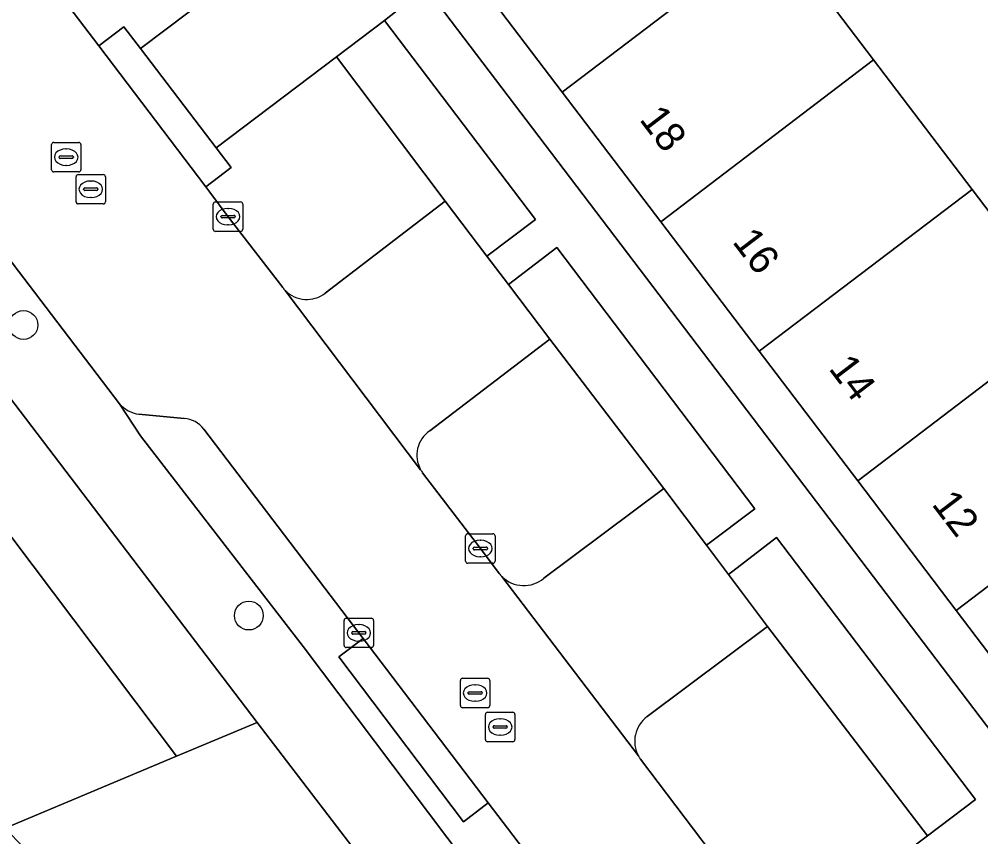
# Model space of a CAD drawing. Extents: x 160023 to 161302, y 384750 to 385707.
# Drawn here: x 160371.27 to 160403.93, y 385446.29 to 385474.05 of the extents above; entities that cross this region are included whole.
import ezdxf

# ---------------------------------------------------------------- set-up
doc = ezdxf.new("R2010")
doc.units = 0
for name, color, linetype in [('IMGEO_Berm_groen', 7, 'Continuous'), ('IMGEO_Boom', 7, 'Continuous'), ('IMGEO_Erf', 7, 'Continuous'), ('IMGEO_Groenvoorziening', 7, 'Continuous'), ('IMGEO_Kolk', 7, 'Continuous'), ('IMGEO_Pand', 7, 'Continuous'), ('IMGEO_Pand_nummerreeks', 7, 'Continuous'), ('IMGEO_Parkeervlak_open', 7, 'Continuous'), ('IMGEO_Rijbaan_lokaal_open', 7, 'Continuous'), ('IMGEO_Rioolput', 7, 'Continuous'), ('IMGEO_Voetpad_open', 7, 'Continuous')]:
    doc.layers.add(name, color=color, linetype=linetype)

msp = doc.modelspace()

# ---------------------------------------------------------------- linework, layer by layer
at = {"layer": 'IMGEO_Berm_groen'}
for points in [[(160369.229, 385479.364), (160373.97, 385473.146), (160374.821, 385473.795), (160375.382, 385473.059), (160379.479, 385476.153), (160373.561, 385483.926)], [(160382.039, 385472.774), (160377.956, 385469.682), (160378.463, 385469.018), (160377.602, 385468.362), (160377.742, 385468.177), (160378.361, 385467.347), (160380.217, 385464.94)], [(160381.658, 385464.746), (160385.739, 385467.868), (160382.039, 385472.774)], [(160389.289, 385463.184), (160385.212, 385460.072)], [(160389.09, 385455.068), (160393.159, 385458.119), (160389.289, 385463.184)], [(160384.967, 385458.65), (160386.931, 385456.077), (160387.565, 385455.231)], [(160392.367, 385448.924), (160397.172, 385442.587), (160397.969, 385443.189), (160402.12, 385446.323), (160396.683, 385453.43)], [(160396.683, 385453.43), (160392.595, 385450.367)]]:
    msp.add_lwpolyline(points, dxfattribs=at)
for centre, radius, start, end in [((160380.91, 385465.455), 0.863, 216.6246, 225.3363), ((160381.035, 385465.565), 1.029, 224.6862, 307.2929), ((160385.777, 385459.242), 1.004, 124.2782, 209.3085), ((160385.924, 385459.337), 1.178, 209.8412, 215.6866), ((160388.303, 385455.79), 0.926, 217.1575, 226.1096), ((160388.406, 385455.884), 1.065, 225.6002, 309.9916), ((160393.209, 385449.531), 1.037, 126.2786, 208.8182), ((160393.149, 385449.488), 0.965, 208.3015, 215.8055)]:
    msp.add_arc(centre, radius, start, end, dxfattribs=at)
at = {"layer": 'IMGEO_Boom'}
for centre in [(160371.411, 385463.667), (160379.066, 385453.799)]:
    msp.add_circle(centre, 0.489, dxfattribs=at)
at = {"layer": 'IMGEO_Erf'}
msp.add_lwpolyline([(160406.359, 385479.867), (160400.858, 385487.134), (160400.734, 385487.04), (160399.09, 385485.788), (160393.531, 385481.556), (160393.595, 385481.471), (160396.941, 385477.072), (160400.286, 385472.672), (160403.632, 385468.273), (160406.978, 385463.874), (160410.323, 385459.474), (160413.669, 385455.075), (160413.762, 385454.953), (160420.403, 385460.056), (160420.322, 385460.162), (160416.991, 385464.545), (160416.847, 385464.735), (160415.7, 385463.863), (160405.961, 385476.679), (160407.74, 385478.043)], close=True, dxfattribs=at)
at = {"layer": 'IMGEO_Groenvoorziening'}
for points in [[(160383.671, 385474.01), (160382.039, 385472.774), (160385.739, 385467.868), (160387.148, 385466.008), (160388.8, 385467.248)], [(160389.523, 385466.295), (160387.883, 385465.038), (160389.289, 385463.184), (160393.159, 385458.119), (160394.609, 385456.189), (160396.255, 385457.42)], [(160368.038, 385465.011), (160365.445, 385463.828), (160376.607, 385449.02), (160379.347, 385450.169)], [(160396.987, 385456.454), (160395.353, 385455.199), (160396.683, 385453.43), (160402.12, 385446.323), (160403.743, 385447.548)]]:
    msp.add_lwpolyline(points, close=True, dxfattribs=at)
msp.add_lwpolyline([(160369.931, 385447.47), (160370.793, 385446.583), (160376.607, 385449.02), (160365.445, 385463.828)], dxfattribs=at)
at = {"layer": 'IMGEO_Kolk'}
for p, q in [((160377.86, 385466.921), (160377.86, 385467.773)), ((160377.935, 385467.847), (160378.787, 385467.847)), ((160378.861, 385467.773), (160378.861, 385466.921)), ((160378.119, 385467.341), (160378.119, 385467.353)), ((160378.557, 385467.304), (160378.159, 385467.304)), ((160378.162, 385467.39), (160378.56, 385467.39)), ((160378.348, 385467.627), (160378.373, 385467.627)), ((160378.603, 385467.353), (160378.603, 385467.341)), ((160378.371, 385467.067), (160378.346, 385467.067)), ((160378.787, 385466.847), (160377.935, 385466.847)), ((160386.505, 385456.577), (160387.357, 385456.577)), ((160386.43, 385455.651), (160386.43, 385456.503)), ((160386.918, 385456.357), (160386.943, 385456.357)), ((160387.431, 385456.503), (160387.431, 385455.651)), ((160386.689, 385456.071), (160386.689, 385456.083)), ((160387.127, 385456.034), (160386.729, 385456.034)), ((160386.732, 385456.12), (160387.13, 385456.12)), ((160387.173, 385456.083), (160387.173, 385456.071)), ((160387.357, 385455.577), (160386.505, 385455.577)), ((160386.941, 385455.797), (160386.916, 385455.797)), ((160382.302, 385452.785), (160382.302, 385453.637)), ((160382.377, 385453.711), (160383.229, 385453.711)), ((160383.303, 385453.637), (160383.303, 385452.785)), ((160382.79, 385453.491), (160382.815, 385453.491)), ((160382.561, 385453.205), (160382.561, 385453.217)), ((160382.999, 385453.168), (160382.601, 385453.168)), ((160382.604, 385453.254), (160383.002, 385453.254)), ((160383.045, 385453.217), (160383.045, 385453.205)), ((160383.229, 385452.711), (160382.377, 385452.711)), ((160382.813, 385452.931), (160382.788, 385452.931))]:
    msp.add_line(p, q, dxfattribs=at)
for points in [[(160377.86, 385466.921), (160377.86, 385467.773)], [(160377.935, 385467.847), (160378.787, 385467.847)], [(160378.861, 385467.773), (160378.861, 385466.921)], [(160378.787, 385466.847), (160377.935, 385466.847)], [(160386.505, 385456.577), (160387.357, 385456.577)], [(160386.43, 385455.651), (160386.43, 385456.503)], [(160387.431, 385456.503), (160387.431, 385455.651)], [(160387.357, 385455.577), (160386.505, 385455.577)], [(160382.302, 385452.785), (160382.302, 385453.637)], [(160382.377, 385453.711), (160383.229, 385453.711)], [(160383.303, 385453.637), (160383.303, 385452.785)], [(160383.229, 385452.711), (160382.377, 385452.711)]]:
    msp.add_lwpolyline(points, dxfattribs=at)
for centre, radius, start, end in [((160377.937, 385467.771), 0.0765, 91.552, 178.448), ((160377.937, 385467.771), 0.0765, 91.552, 178.448), ((160378.785, 385467.771), 0.0765, 1.552, 88.448), ((160378.785, 385467.771), 0.0765, 1.552, 88.448), ((160378.159, 385467.35), 0.0403, 85.8775, 175.7526), ((160378.156, 385467.34), 0.0366, 178.938, 274.7102), ((160378.56, 385467.347), 0.043, 264.8664, 352.4533), ((160378.564, 385467.352), 0.0386, 1.7309, 96.639), ((160377.937, 385466.923), 0.0765, 181.552, 268.448), ((160377.937, 385466.923), 0.0765, 181.552, 268.448), ((160378.785, 385466.923), 0.0765, 271.552, 358.448), ((160378.785, 385466.923), 0.0765, 271.552, 358.448), ((160386.507, 385456.501), 0.0765, 91.552, 178.448), ((160386.507, 385456.501), 0.0765, 91.552, 178.448), ((160387.355, 385456.501), 0.0765, 1.552, 88.448), ((160387.355, 385456.501), 0.0765, 1.552, 88.448), ((160386.729, 385456.08), 0.0403, 85.8775, 175.7526), ((160386.726, 385456.07), 0.0366, 178.938, 274.7102), ((160387.13, 385456.077), 0.043, 264.8664, 352.4533), ((160387.134, 385456.082), 0.0386, 1.7309, 96.639), ((160386.507, 385455.653), 0.0765, 181.552, 268.448), ((160386.507, 385455.653), 0.0765, 181.552, 268.448), ((160387.355, 385455.653), 0.0765, 271.552, 358.448), ((160387.355, 385455.653), 0.0765, 271.552, 358.448), ((160382.379, 385453.635), 0.0765, 91.552, 178.448), ((160382.379, 385453.635), 0.0765, 91.552, 178.448), ((160383.227, 385453.635), 0.0765, 1.552, 88.448), ((160383.227, 385453.635), 0.0765, 1.552, 88.448), ((160382.601, 385453.214), 0.0403, 85.8775, 175.7526), ((160382.598, 385453.204), 0.0366, 178.938, 274.7102), ((160383.002, 385453.211), 0.043, 264.8664, 352.4533), ((160383.006, 385453.216), 0.0386, 1.7309, 96.639), ((160382.379, 385452.787), 0.0765, 181.552, 268.448), ((160382.379, 385452.787), 0.0765, 181.552, 268.448), ((160383.227, 385452.787), 0.0765, 271.552, 358.448), ((160383.227, 385452.787), 0.0765, 271.552, 358.448)]:
    msp.add_arc(centre, radius, start, end, dxfattribs=at)
for centre, major_axis, ratio, start_param, end_param in [((160378.347, 385467.347), (-0.387, 0.002), 0.722429, 4.712389, 7.853982), ((160378.372, 385467.347), (-0.39, 0.002), 0.717154, 1.570796, 4.712389), ((160386.917, 385456.077), (-0.387, 0.002), 0.722429, 4.712389, 7.853982), ((160386.942, 385456.077), (-0.39, 0.002), 0.717154, 1.570796, 4.712389), ((160382.789, 385453.211), (-0.387, 0.002), 0.722429, 4.712389, 7.853982), ((160382.814, 385453.211), (-0.39, 0.002), 0.717154, 1.570796, 4.712389)]:
    msp.add_ellipse(centre, major_axis=major_axis, ratio=ratio, start_param=start_param, end_param=end_param, dxfattribs=at)
at = {"layer": 'IMGEO_Pand'}
for points in [[(160396.941, 385477.072), (160393.595, 385481.471), (160386.369, 385475.979), (160389.714, 385471.576)], [(160400.286, 385472.672), (160396.941, 385477.072), (160389.714, 385471.576), (160393.058, 385467.175)], [(160403.632, 385468.273), (160400.286, 385472.672), (160393.058, 385467.175), (160396.402, 385462.775)], [(160406.978, 385463.874), (160403.632, 385468.273), (160396.402, 385462.775), (160399.746, 385458.374)], [(160410.323, 385459.474), (160406.978, 385463.874), (160399.746, 385458.374), (160403.09, 385453.973)], [(160413.669, 385455.075), (160410.323, 385459.474), (160403.09, 385453.973), (160406.424, 385449.585), (160406.434, 385449.572)]]:
    msp.add_lwpolyline(points, close=True, dxfattribs=at)
at = {"layer": 'IMGEO_Parkeervlak_open'}
for points in [[(160387.883, 385465.038), (160387.148, 385466.008), (160385.739, 385467.868), (160381.658, 385464.746)], [(160385.212, 385460.072), (160389.289, 385463.184), (160387.883, 385465.038)], [(160380.303, 385464.841), (160384.902, 385458.751)], [(160374.668, 385460.991), (160375.389, 385459.902), (160380.916, 385452.746), (160385.787, 385446.27), (160392.454, 385437.463), (160395.237, 385433.967)], [(160376.871, 385460.498), (160375.329, 385460.634)], [(160395.057, 385437.125), (160394.914, 385437.314), (160387.2, 385447.434), (160386.361, 385446.799), (160382.127, 385452.393), (160382.954, 385453.019), (160382.803, 385453.211), (160377.536, 385460.129)], [(160395.353, 385455.199), (160394.609, 385456.189), (160393.159, 385458.119), (160389.09, 385455.068)], [(160387.661, 385455.123), (160392.3, 385449.031)], [(160392.595, 385450.367), (160396.683, 385453.43), (160395.353, 385455.199)]]:
    msp.add_lwpolyline(points, dxfattribs=at)
for centre, radius, start, end in [((160381.035, 385465.565), 1.029, 224.6862, 307.2929), ((160375.508, 385461.756), 1.136, 222.3242, 260.9296), ((160376.798, 385459.582), 0.919, 36.5338, 85.4155), ((160385.777, 385459.242), 1.004, 124.2782, 209.3085), ((160388.406, 385455.884), 1.065, 225.6002, 309.9916), ((160393.209, 385449.531), 1.037, 126.2786, 208.8182)]:
    msp.add_arc(centre, radius, start, end, dxfattribs=at)
at = {"layer": 'IMGEO_Rijbaan_lokaal_open'}
for points in [[(160346.484, 385498.049), (160346.619, 385497.86), (160358.445, 385482.339), (160370.256, 385466.775), (160374.668, 385460.991)], [(160380.217, 385464.94), (160378.361, 385467.347), (160377.742, 385468.177), (160377.602, 385468.362), (160373.97, 385473.146), (160369.229, 385479.364)], [(160379.479, 385476.153), (160375.382, 385473.059), (160377.956, 385469.682), (160382.039, 385472.774), (160383.671, 385474.01), (160385.083, 385475.134)], [(160384.902, 385458.751), (160380.303, 385464.841)], [(160375.329, 385460.634), (160376.871, 385460.498)], [(160377.536, 385460.129), (160382.803, 385453.211), (160382.954, 385453.019), (160387.2, 385447.434), (160394.914, 385437.314), (160395.057, 385437.125)], [(160387.565, 385455.231), (160386.931, 385456.077), (160384.967, 385458.65)], [(160392.3, 385449.031), (160387.661, 385455.123)], [(160404.049, 385433.536), (160399.642, 385439.336), (160397.344, 385442.36), (160397.172, 385442.587), (160392.367, 385448.924)]]:
    msp.add_lwpolyline(points, dxfattribs=at)
for points in [[(160375.382, 385473.059), (160374.821, 385473.795), (160373.97, 385473.146), (160377.602, 385468.362), (160378.463, 385469.018), (160377.956, 385469.682)], [(160382.954, 385453.019), (160382.127, 385452.393), (160386.361, 385446.799), (160387.2, 385447.434)], [(160379.347, 385450.169), (160376.607, 385449.02), (160370.793, 385446.583), (160374.79, 385442.366), (160380.144, 385444.626), (160382.746, 385445.725)]]:
    msp.add_lwpolyline(points, close=True, dxfattribs=at)
for centre, radius, start, end in [((160380.91, 385465.455), 0.863, 216.6246, 225.3363), ((160375.508, 385461.756), 1.136, 222.3242, 260.9296), ((160376.798, 385459.582), 0.919, 36.5338, 85.4155), ((160385.924, 385459.337), 1.178, 209.8412, 215.6866), ((160388.303, 385455.79), 0.926, 217.1575, 226.1096), ((160393.149, 385449.488), 0.965, 208.3015, 215.8055)]:
    msp.add_arc(centre, radius, start, end, dxfattribs=at)
at = {"layer": 'IMGEO_Rioolput'}
for p, q in [((160372.363, 385468.942), (160372.363, 385469.794)), ((160372.438, 385469.868), (160373.29, 385469.868)), ((160372.851, 385469.648), (160372.876, 385469.648)), ((160373.364, 385469.794), (160373.364, 385468.942)), ((160372.622, 385469.362), (160372.622, 385469.374)), ((160373.06, 385469.325), (160372.662, 385469.325)), ((160372.665, 385469.411), (160373.063, 385469.411)), ((160373.106, 385469.374), (160373.106, 385469.362)), ((160372.874, 385469.088), (160372.849, 385469.088)), ((160373.29, 385468.868), (160372.438, 385468.868)), ((160373.197, 385467.852), (160373.197, 385468.704)), ((160373.272, 385468.778), (160374.124, 385468.778)), ((160374.198, 385468.704), (160374.198, 385467.852)), ((160373.456, 385468.272), (160373.456, 385468.284)), ((160373.499, 385468.321), (160373.897, 385468.321)), ((160373.685, 385468.558), (160373.71, 385468.558)), ((160373.94, 385468.284), (160373.94, 385468.272)), ((160373.894, 385468.235), (160373.496, 385468.235)), ((160373.708, 385467.998), (160373.683, 385467.998)), ((160374.124, 385467.778), (160373.272, 385467.778)), ((160386.326, 385451.67), (160387.178, 385451.67)), ((160386.251, 385450.744), (160386.251, 385451.596)), ((160386.739, 385451.45), (160386.764, 385451.45)), ((160387.252, 385451.596), (160387.252, 385450.744)), ((160386.51, 385451.164), (160386.51, 385451.176)), ((160386.948, 385451.127), (160386.55, 385451.127)), ((160386.553, 385451.213), (160386.951, 385451.213)), ((160386.994, 385451.176), (160386.994, 385451.164)), ((160387.178, 385450.67), (160386.326, 385450.67)), ((160386.762, 385450.89), (160386.737, 385450.89)), ((160387.103, 385449.59), (160387.103, 385450.442)), ((160387.178, 385450.516), (160388.03, 385450.516)), ((160388.104, 385450.442), (160388.104, 385449.59)), ((160387.362, 385450.01), (160387.362, 385450.022)), ((160387.405, 385450.059), (160387.803, 385450.059)), ((160387.591, 385450.296), (160387.616, 385450.296)), ((160387.846, 385450.022), (160387.846, 385450.01)), ((160387.8, 385449.973), (160387.402, 385449.973)), ((160387.614, 385449.736), (160387.589, 385449.736)), ((160388.03, 385449.516), (160387.178, 385449.516))]:
    msp.add_line(p, q, dxfattribs=at)
for points in [[(160372.363, 385468.942), (160372.363, 385469.794)], [(160372.438, 385469.868), (160373.29, 385469.868)], [(160373.364, 385469.794), (160373.364, 385468.942)], [(160373.29, 385468.868), (160372.438, 385468.868)], [(160373.197, 385467.852), (160373.197, 385468.704)], [(160373.272, 385468.778), (160374.124, 385468.778)], [(160374.198, 385468.704), (160374.198, 385467.852)], [(160374.124, 385467.778), (160373.272, 385467.778)], [(160386.326, 385451.67), (160387.178, 385451.67)], [(160386.251, 385450.744), (160386.251, 385451.596)], [(160387.252, 385451.596), (160387.252, 385450.744)], [(160387.178, 385450.67), (160386.326, 385450.67)], [(160387.103, 385449.59), (160387.103, 385450.442)], [(160387.178, 385450.516), (160388.03, 385450.516)], [(160388.104, 385450.442), (160388.104, 385449.59)], [(160388.03, 385449.516), (160387.178, 385449.516)]]:
    msp.add_lwpolyline(points, dxfattribs=at)
for centre, radius, start, end in [((160372.44, 385469.792), 0.0765, 91.552, 178.448), ((160372.44, 385469.792), 0.0765, 91.552, 178.448), ((160373.288, 385469.792), 0.0765, 1.552, 88.448), ((160373.288, 385469.792), 0.0765, 1.552, 88.448), ((160372.662, 385469.371), 0.0403, 85.8775, 175.7526), ((160372.659, 385469.361), 0.0366, 178.938, 274.7102), ((160373.063, 385469.368), 0.043, 264.8664, 352.4533), ((160373.067, 385469.373), 0.0386, 1.7309, 96.639), ((160372.44, 385468.944), 0.0765, 181.552, 268.448), ((160372.44, 385468.944), 0.0765, 181.552, 268.448), ((160373.288, 385468.944), 0.0765, 271.552, 358.448), ((160373.288, 385468.944), 0.0765, 271.552, 358.448), ((160373.274, 385468.702), 0.0765, 91.552, 178.448), ((160373.274, 385468.702), 0.0765, 91.552, 178.448), ((160374.122, 385468.702), 0.0765, 1.552, 88.448), ((160374.122, 385468.702), 0.0765, 1.552, 88.448), ((160373.496, 385468.281), 0.0403, 85.8775, 175.7526), ((160373.901, 385468.283), 0.0386, 1.7309, 96.639), ((160373.493, 385468.271), 0.0366, 178.938, 274.7102), ((160373.897, 385468.278), 0.043, 264.8664, 352.4533), ((160373.274, 385467.854), 0.0765, 181.552, 268.448), ((160373.274, 385467.854), 0.0765, 181.552, 268.448), ((160374.122, 385467.854), 0.0765, 271.552, 358.448), ((160374.122, 385467.854), 0.0765, 271.552, 358.448), ((160386.328, 385451.594), 0.0765, 91.552, 178.448), ((160386.328, 385451.594), 0.0765, 91.552, 178.448), ((160387.176, 385451.594), 0.0765, 1.552, 88.448), ((160387.176, 385451.594), 0.0765, 1.552, 88.448), ((160386.55, 385451.173), 0.0403, 85.8775, 175.7526), ((160386.547, 385451.163), 0.0366, 178.938, 274.7102), ((160386.951, 385451.17), 0.043, 264.8664, 352.4533), ((160386.955, 385451.175), 0.0386, 1.7309, 96.639), ((160386.328, 385450.746), 0.0765, 181.552, 268.448), ((160386.328, 385450.746), 0.0765, 181.552, 268.448), ((160387.176, 385450.746), 0.0765, 271.552, 358.448), ((160387.176, 385450.746), 0.0765, 271.552, 358.448), ((160387.18, 385450.44), 0.0765, 91.552, 178.448), ((160387.18, 385450.44), 0.0765, 91.552, 178.448), ((160388.028, 385450.44), 0.0765, 1.552, 88.448), ((160388.028, 385450.44), 0.0765, 1.552, 88.448), ((160387.402, 385450.019), 0.0403, 85.8775, 175.7526), ((160387.399, 385450.009), 0.0366, 178.938, 274.7102), ((160387.803, 385450.016), 0.043, 264.8664, 352.4533), ((160387.807, 385450.021), 0.0386, 1.7309, 96.639), ((160387.18, 385449.592), 0.0765, 181.552, 268.448), ((160387.18, 385449.592), 0.0765, 181.552, 268.448), ((160388.028, 385449.592), 0.0765, 271.552, 358.448), ((160388.028, 385449.592), 0.0765, 271.552, 358.448)]:
    msp.add_arc(centre, radius, start, end, dxfattribs=at)
for centre, major_axis, ratio, start_param, end_param in [((160372.85, 385469.368), (-0.387, 0.002), 0.722429, 4.712389, 7.853982), ((160372.875, 385469.368), (-0.39, 0.002), 0.717154, 1.570796, 4.712389), ((160373.684, 385468.278), (-0.387, 0.002), 0.722429, 4.712389, 7.853982), ((160373.709, 385468.278), (-0.39, 0.002), 0.717154, 1.570796, 4.712389), ((160386.738, 385451.17), (-0.387, 0.002), 0.722429, 4.712389, 7.853982), ((160386.763, 385451.17), (-0.39, 0.002), 0.717154, 1.570796, 4.712389), ((160387.59, 385450.016), (-0.387, 0.002), 0.722429, 4.712389, 7.853982), ((160387.615, 385450.016), (-0.39, 0.002), 0.717154, 1.570796, 4.712389)]:
    msp.add_ellipse(centre, major_axis=major_axis, ratio=ratio, start_param=start_param, end_param=end_param, dxfattribs=at)
at = {"layer": 'IMGEO_Voetpad_open'}
for points in [[(160350.024, 385488.651), (160367.08, 385466.212), (160368.038, 385465.011), (160379.347, 385450.169), (160382.746, 385445.725), (160395.301, 385429.122), (160396.244, 385427.877), (160412.345, 385406.623), (160413.667, 385404.897), (160423.12, 385392.394), (160424.961, 385389.985), (160433.643, 385378.622)], [(160375.389, 385459.902), (160374.668, 385460.991), (160370.256, 385466.775), (160358.445, 385482.339)], [(160405.193, 385448.65), (160385.083, 385475.134), (160383.671, 385474.01), (160388.8, 385467.248), (160387.148, 385466.008), (160387.883, 385465.038), (160389.523, 385466.295), (160396.255, 385457.42), (160394.609, 385456.189), (160395.353, 385455.199), (160396.987, 385456.454), (160403.743, 385447.548), (160402.12, 385446.323), (160397.969, 385443.189), (160397.172, 385442.587), (160397.344, 385442.36), (160399.642, 385439.336), (160400.449, 385439.945), (160406.224, 385444.303)], [(160436.279, 385379.87), (160427.549, 385391.338), (160427.123, 385391.698), (160418.053, 385403.664), (160417.826, 385404.12), (160417.096, 385405.118), (160404.713, 385421.447), (160395.237, 385433.967), (160392.454, 385437.463), (160385.787, 385446.27), (160380.916, 385452.746), (160375.389, 385459.902)]]:
    msp.add_lwpolyline(points, dxfattribs=at)
msp.add_lwpolyline([(160396.402, 385462.775), (160393.058, 385467.175), (160389.714, 385471.576), (160386.369, 385475.979), (160386.305, 385476.063), (160385.083, 385475.134), (160405.193, 385448.65), (160406.424, 385449.585), (160403.09, 385453.973), (160399.746, 385458.374)], close=True, dxfattribs=at)

# ---------------------------------------------------------------- texts
at = {"layer": 'IMGEO_Pand_nummerreeks'}
for s, rotation, p in [('18', 307.2306, (160392.305, 385470.646)), ('16', 307.2363, (160395.463, 385466.49)), ('14', 307.2306, (160398.735, 385462.184)), ('12', 307.2306, (160402.236, 385457.577))]:
    msp.add_text(s, height=1, rotation=rotation, dxfattribs=at).set_placement(p)

doc.saveas('drawing.dxf')
